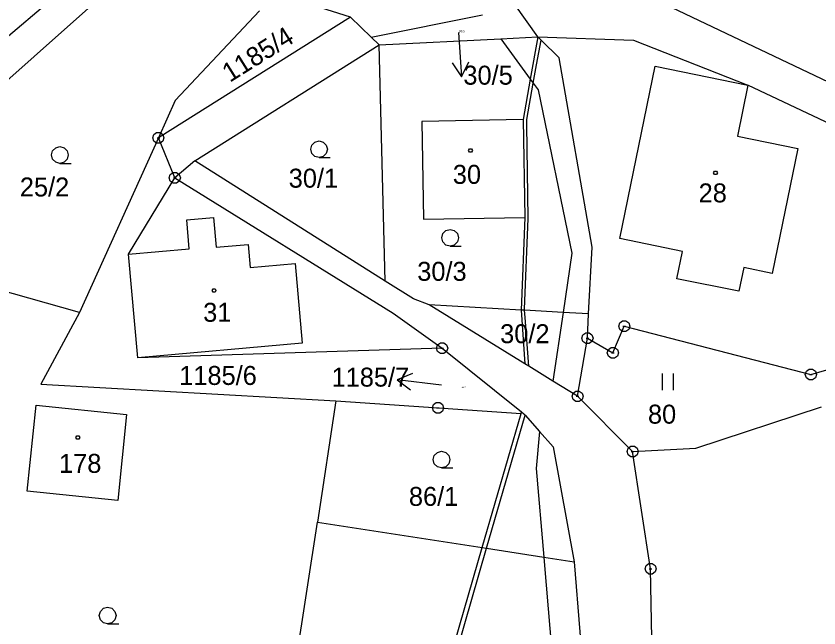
# Model space of a CAD drawing. Extents: x -694465 to -690527, y -983694 to -978978.
# Drawn here: x -691805.9 to -691734, y -981111.8 to -981057 of the extents above; entities that cross this region are included whole.
import ezdxf

# ---------------------------------------------------------------- set-up
doc = ezdxf.new("R2010")
doc.units = 0
for name, color, linetype in [('Vrstva 1', 7, 'Continuous'), ('Vrstva 16', 7, 'Continuous'), ('Vrstva 18', 7, 'Continuous'), ('Vrstva 19', 7, 'Continuous'), ('Vrstva 24', 7, 'Continuous'), ('Vrstva 25', 7, 'Continuous'), ('Vrstva 29', 7, 'Continuous')]:
    doc.layers.add(name, color=color, linetype=linetype)

msp = doc.modelspace()

# ---------------------------------------------------------------- linework, layer by layer
at = {"layer": 'Vrstva 1'}
for points in [[(-691811.06, -981062.57), (-691798.78, -981052.13)], [(-691749.02, -981055.3), (-691722.7, -981067.85)], [(-691809.71, -981065.43), (-691798.87, -981055.81)], [(-691775.94, -981057.1), (-691779.14, -981056.09)], [(-691759.15, -981058.87), (-691761.21, -981055.95)], [(-691784.08, -981056.52), (-691791.64, -981064.58)], [(-691775.94, -981057.1), (-691793.14, -981067.91)], [(-691774.08, -981058.89), (-691775.94, -981057.1)], [(-691774.08, -981058.89), (-691764.11, -981056.9)], [(-691773.35, -981059.59), (-691774.08, -981058.89)], [(-691762.444, -981059.037), (-691759.15, -981058.87)], [(-691759.15, -981058.87), (-691759.82, -981062.662)], [(-691758.852, -981059.159), (-691759.15, -981058.87)], [(-691759.15, -981058.87), (-691750.586, -981059.153), (-691740.34, -981063.19)], [(-691789.88, -981069.97), (-691773.35, -981059.59)], [(-691773.35, -981059.59), (-691762.444, -981059.037)], [(-691772.82, -981080.75), (-691773.35, -981059.59)], [(-691762.444, -981059.037), (-691759.82, -981062.662)], [(-691759.567, -981063.012), (-691759.276, -981061.362), (-691758.852, -981059.159)], [(-691757.23, -981060.73), (-691758.852, -981059.159)], [(-691754.28, -981077.71), (-691757.23, -981060.73)], [(-691751.79, -981076.95), (-691748.64, -981061.5)], [(-691748.64, -981061.5), (-691740.34, -981063.19)], [(-691759.82, -981062.662), (-691760.46, -981066.28)], [(-691760.341, -981083.367), (-691760.351, -981083.258), (-691760.024, -981075.152), (-691760.141, -981066.757), (-691760.141, -981066.268), (-691759.567, -981063.012)], [(-691759.82, -981062.662), (-691759.567, -981063.012)], [(-691759.567, -981063.012), (-691759.128, -981063.618), (-691756.087, -981078.241), (-691756.881, -981083.567)], [(-691740.34, -981063.19), (-691741.27, -981067.77)], [(-691720.58, -981072.5), (-691740.34, -981063.19)], [(-691791.64, -981064.58), (-691793.14, -981067.91)], [(-691760.46, -981066.28), (-691769.55, -981066.44)], [(-691769.55, -981066.44), (-691769.4, -981075.21)], [(-691760.46, -981066.28), (-691760.31, -981075.06)], [(-691793.14, -981067.91), (-691800.2, -981083.56)], [(-691791.67, -981071.49), (-691793.14, -981067.91)], [(-691741.27, -981067.77), (-691735.85, -981068.87)], [(-691735.85, -981068.87), (-691738.14, -981080.06)], [(-691789.88, -981069.97), (-691791.67, -981071.49)], [(-691772.82, -981080.75), (-691789.88, -981069.97)], [(-691795.81, -981078.33), (-691791.67, -981071.49)], [(-691791.67, -981071.49), (-691772.09, -981083.63)], [(-691790.6, -981075.25), (-691788.19, -981075.04)], [(-691790.37, -981077.85), (-691790.6, -981075.25)], [(-691788.19, -981075.04), (-691787.95, -981077.72)], [(-691769.4, -981075.21), (-691760.31, -981075.06)], [(-691760.31, -981075.06), (-691760.63, -981083.35)], [(-691746.18, -981078.1), (-691751.79, -981076.95)], [(-691787.95, -981077.72), (-691785.1, -981077.47)], [(-691785.1, -981077.47), (-691784.92, -981079.55)], [(-691795.81, -981078.33), (-691790.37, -981077.85)], [(-691794.99, -981087.62), (-691795.81, -981078.33)], [(-691754.59, -981083.7), (-691754.28, -981077.71)], [(-691746.68, -981080.54), (-691746.18, -981078.1)], [(-691784.92, -981079.55), (-691780.89, -981079.19)], [(-691780.89, -981079.19), (-691780.26, -981086.32)], [(-691740.7, -981079.54), (-691741.13, -981081.67)], [(-691738.14, -981080.06), (-691740.7, -981079.54)], [(-691741.13, -981081.67), (-691746.68, -981080.54)], [(-691800.2, -981083.56), (-691810.69, -981080.6)], [(-691770.29, -981082.35), (-691772.82, -981080.75)], [(-691768.89, -981082.88), (-691770.29, -981082.35)], [(-691760.644, -981083.349), (-691768.89, -981082.88)], [(-691760.303, -981088.17), (-691768.89, -981082.88)], [(-691760.63, -981083.35), (-691760.644, -981083.349)], [(-691760.341, -981083.367), (-691760.63, -981083.35)], [(-691760.63, -981083.35), (-691760.303, -981088.17)], [(-691756.881, -981083.567), (-691760.341, -981083.367)], [(-691759.946, -981088.39), (-691760.281, -981084.031), (-691760.341, -981083.367)], [(-691800.2, -981083.56), (-691803.68, -981089.99)], [(-691772.09, -981083.63), (-691767.72, -981086.76)], [(-691756.881, -981083.567), (-691757.797, -981089.714)], [(-691754.59, -981083.7), (-691756.881, -981083.567)], [(-691754.7, -981085.86), (-691754.59, -981083.7)], [(-691752.42, -981087.19), (-691751.4, -981084.8)], [(-691751.4, -981084.8), (-691734.68, -981089.13)], [(-691780.26, -981086.32), (-691794.99, -981087.62)], [(-691755.58, -981091.08), (-691754.7, -981085.86)], [(-691754.7, -981085.86), (-691752.42, -981087.19)], [(-691767.72, -981086.76), (-691794.99, -981087.62)], [(-691767.72, -981086.76), (-691760.604, -981092.478)], [(-691734.68, -981089.13), (-691728.24, -981087.23)], [(-691759.946, -981088.39), (-691760.303, -981088.17)], [(-691757.797, -981089.714), (-691759.946, -981088.39)], [(-691755.58, -981091.08), (-691757.797, -981089.714)], [(-691803.68, -981089.99), (-691777.23, -981091.48)], [(-691750.65, -981096.03), (-691755.58, -981091.08)], [(-691795.98, -981092.7), (-691796.76, -981100.42), (-691804.88, -981099.59), (-691804.1, -981091.88), (-691795.98, -981092.7)], [(-691777.23, -981091.48), (-691778.89, -981102.35)], [(-691777.23, -981091.48), (-691760.649, -981092.632)], [(-691745, -981095.74), (-691733.74, -981092.03)], [(-691764.116, -981104.637), (-691760.649, -981092.632)], [(-691763.729, -981104.697), (-691760.291, -981092.763)], [(-691760.649, -981092.632), (-691760.604, -981092.478)], [(-691760.604, -981092.478), (-691760.39, -981092.65)], [(-691760.39, -981092.65), (-691760.291, -981092.763)], [(-691760.291, -981092.763), (-691758.992, -981094.235)], [(-691758.992, -981094.235), (-691759.293, -981097.547), (-691758.599, -981105.491)], [(-691758.992, -981094.235), (-691757.77, -981095.62)], [(-691757.77, -981095.62), (-691755.89, -981105.91)], [(-691750.65, -981096.03), (-691745, -981095.74)], [(-691749.04, -981106.53), (-691750.65, -981096.03)], [(-691782.7, -981127.16), (-691778.89, -981102.35)], [(-691778.89, -981102.35), (-691764.116, -981104.637)], [(-691774.787, -981141.503), (-691774.694, -981141.261), (-691764.116, -981104.637)], [(-691774.384, -981141.53), (-691774.205, -981141.06), (-691763.729, -981104.697)], [(-691764.116, -981104.637), (-691763.729, -981104.697)], [(-691763.729, -981104.697), (-691758.599, -981105.491)], [(-691758.599, -981105.491), (-691758.532, -981106.253), (-691757.433, -981119.299), (-691758.447, -981131.555), (-691769.175, -981140.007), (-691769.882, -981141.537)], [(-691758.599, -981105.491), (-691755.89, -981105.91)], [(-691755.89, -981105.91), (-691754.87, -981118.45)], [(-691748.82, -981119), (-691749.04, -981106.53)]]:
    msp.add_lwpolyline(points, dxfattribs=at)
at = {"layer": 'Vrstva 24'}
for points in [[(-691792.986, -981067.434), (-691792.736, -981067.616), (-691792.64, -981067.91), (-691792.736, -981068.204), (-691792.986, -981068.386), (-691793.294, -981068.386), (-691793.544, -981068.204), (-691793.64, -981067.91), (-691793.544, -981067.616), (-691793.294, -981067.434)], [(-691791.516, -981071.014), (-691791.266, -981071.196), (-691791.17, -981071.49), (-691791.266, -981071.784), (-691791.516, -981071.966), (-691791.824, -981071.966), (-691792.074, -981071.784), (-691792.17, -981071.49), (-691792.074, -981071.196), (-691791.824, -981071.014)], [(-691751.246, -981084.324), (-691750.996, -981084.506), (-691750.9, -981084.8), (-691750.996, -981085.094), (-691751.246, -981085.276), (-691751.554, -981085.276), (-691751.804, -981085.094), (-691751.9, -981084.8), (-691751.804, -981084.506), (-691751.554, -981084.324)], [(-691754.546, -981085.384), (-691754.296, -981085.566), (-691754.2, -981085.86), (-691754.296, -981086.154), (-691754.546, -981086.336), (-691754.854, -981086.336), (-691755.104, -981086.154), (-691755.2, -981085.86), (-691755.104, -981085.566), (-691754.854, -981085.384)], [(-691767.566, -981086.284), (-691767.316, -981086.466), (-691767.22, -981086.76), (-691767.316, -981087.054), (-691767.566, -981087.236), (-691767.874, -981087.236), (-691768.124, -981087.054), (-691768.22, -981086.76), (-691768.124, -981086.466), (-691767.874, -981086.284)], [(-691752.266, -981086.714), (-691752.016, -981086.896), (-691751.92, -981087.19), (-691752.016, -981087.484), (-691752.266, -981087.666), (-691752.574, -981087.666), (-691752.824, -981087.484), (-691752.92, -981087.19), (-691752.824, -981086.896), (-691752.574, -981086.714)], [(-691734.526, -981088.654), (-691734.276, -981088.836), (-691734.18, -981089.13), (-691734.276, -981089.424), (-691734.526, -981089.606), (-691734.834, -981089.606), (-691735.084, -981089.424), (-691735.18, -981089.13), (-691735.084, -981088.836), (-691734.834, -981088.654)], [(-691755.426, -981090.604), (-691755.176, -981090.786), (-691755.08, -981091.08), (-691755.176, -981091.374), (-691755.426, -981091.556), (-691755.734, -981091.556), (-691755.984, -981091.374), (-691756.08, -981091.08), (-691755.984, -981090.786), (-691755.734, -981090.604)], [(-691767.936, -981091.634), (-691767.686, -981091.816), (-691767.59, -981092.11), (-691767.686, -981092.404), (-691767.936, -981092.586), (-691768.244, -981092.586), (-691768.494, -981092.404), (-691768.59, -981092.11), (-691768.494, -981091.816), (-691768.244, -981091.634)], [(-691750.496, -981095.554), (-691750.246, -981095.736), (-691750.15, -981096.03), (-691750.246, -981096.324), (-691750.496, -981096.506), (-691750.804, -981096.506), (-691751.054, -981096.324), (-691751.15, -981096.03), (-691751.054, -981095.736), (-691750.804, -981095.554)], [(-691748.886, -981106.054), (-691748.636, -981106.236), (-691748.54, -981106.53), (-691748.636, -981106.824), (-691748.886, -981107.006), (-691749.194, -981107.006), (-691749.444, -981106.824), (-691749.54, -981106.53), (-691749.444, -981106.236), (-691749.194, -981106.054)]]:
    msp.add_lwpolyline(points, close=True, dxfattribs=at)
for points in [[(-691793.259, -981067.91), (-691793.02, -981067.91)], [(-691791.789, -981071.49), (-691791.55, -981071.49)], [(-691751.519, -981084.8), (-691751.28, -981084.8)], [(-691754.819, -981085.86), (-691754.58, -981085.86)], [(-691767.839, -981086.76), (-691767.6, -981086.76)], [(-691752.539, -981087.19), (-691752.3, -981087.19)], [(-691734.799, -981089.13), (-691734.56, -981089.13)], [(-691755.699, -981091.08), (-691755.46, -981091.08)], [(-691768.209, -981092.11), (-691767.97, -981092.11)], [(-691750.769, -981096.03), (-691750.53, -981096.03)], [(-691749.159, -981106.53), (-691748.92, -981106.53)]]:
    msp.add_lwpolyline(points, dxfattribs=at)
at = {"layer": 'Vrstva 25'}
for points in [[(-691778.74, -981069.69), (-691779.115, -981069.589), (-691779.389, -981069.315), (-691779.49, -981068.94), (-691779.389, -981068.565), (-691779.115, -981068.291), (-691778.74, -981068.19), (-691778.365, -981068.291), (-691778.091, -981068.565), (-691777.99, -981068.94), (-691778.091, -981069.315), (-691778.365, -981069.589), (-691778.74, -981069.69), (-691777.74, -981069.691)], [(-691801.96, -981070.2), (-691802.335, -981070.099), (-691802.609, -981069.825), (-691802.71, -981069.45), (-691802.609, -981069.075), (-691802.335, -981068.801), (-691801.96, -981068.7), (-691801.585, -981068.801), (-691801.311, -981069.075), (-691801.21, -981069.45), (-691801.311, -981069.825), (-691801.585, -981070.099), (-691801.96, -981070.2), (-691800.96, -981070.201)], [(-691767, -981077.62), (-691767.375, -981077.519), (-691767.649, -981077.245), (-691767.75, -981076.87), (-691767.649, -981076.495), (-691767.375, -981076.221), (-691767, -981076.12), (-691766.625, -981076.221), (-691766.351, -981076.495), (-691766.25, -981076.87), (-691766.351, -981077.245), (-691766.625, -981077.519), (-691767, -981077.62), (-691766, -981077.621)], [(-691747.99, -981089.04), (-691747.99, -981090.54)], [(-691746.99, -981090.54), (-691746.99, -981089.04)], [(-691767.77, -981097.5), (-691768.145, -981097.399), (-691768.419, -981097.125), (-691768.52, -981096.75), (-691768.419, -981096.375), (-691768.145, -981096.101), (-691767.77, -981096), (-691767.395, -981096.101), (-691767.121, -981096.375), (-691767.02, -981096.75), (-691767.121, -981097.125), (-691767.395, -981097.399), (-691767.77, -981097.5), (-691766.77, -981097.501)], [(-691797.68, -981111.48), (-691798.055, -981111.379), (-691798.329, -981111.105), (-691798.43, -981110.73), (-691798.329, -981110.355), (-691798.055, -981110.081), (-691797.68, -981109.98), (-691797.305, -981110.081), (-691797.031, -981110.355), (-691796.93, -981110.73), (-691797.031, -981111.105), (-691797.305, -981111.379), (-691797.68, -981111.48), (-691796.68, -981111.481)]]:
    msp.add_lwpolyline(points, dxfattribs=at)
for points in [[(-691765.093, -981068.908), (-691765.005, -981069.06), (-691765.093, -981069.212), (-691765.267, -981069.212), (-691765.355, -981069.06), (-691765.267, -981068.908)], [(-691743.133, -981070.898), (-691743.045, -981071.05), (-691743.133, -981071.202), (-691743.307, -981071.202), (-691743.395, -981071.05), (-691743.307, -981070.898)], [(-691788.063, -981081.438), (-691787.975, -981081.59), (-691788.063, -981081.742), (-691788.237, -981081.742), (-691788.325, -981081.59), (-691788.237, -981081.438)], [(-691800.273, -981094.618), (-691800.185, -981094.77), (-691800.273, -981094.922), (-691800.447, -981094.922), (-691800.535, -981094.77), (-691800.447, -981094.618)]]:
    msp.add_lwpolyline(points, close=True, dxfattribs=at)
at = {"layer": 'Vrstva 29'}
for points in [[(-691766.26, -981058.46), (-691765.983, -981062.45), (-691765.325, -981061.101)], [(-691766.821, -981061.206), (-691765.983, -981062.45)], [(-691770.361, -981089.023), (-691771.741, -981089.612)], [(-691767.77, -981090.09), (-691771.741, -981089.612), (-691770.54, -981090.512)]]:
    msp.add_lwpolyline(points, dxfattribs=at)

# ---------------------------------------------------------------- texts
at = {"layer": 'Vrstva 16'}
for s, p in [('30/5', (-691765.813, -981063.15)), ('1185/7', (-691777.621, -981090.21))]:
    msp.add_text(s, height=1.7, dxfattribs=at).set_placement(p)
at = {"layer": 'Vrstva 18'}
msp.add_text('1185/4', height=1.7, rotation=32.08564, dxfattribs=at).set_placement((-691786.735, -981062.989))
for s, height, p in [('30/5', 0.2, (-691766.232, -981058.45)), ('30/1', 1.7, (-691781.46, -981072.38)), ('25/2', 1.7, (-691805.548, -981073.17)), ('30/3', 1.7, (-691769.945, -981080.73)), ('30/2', 1.7, (-691762.521, -981086.32)), ('1185/6', 1.7, (-691791.27, -981090.06)), ('1185/7', 0.1, (-691765.984, -981090.33)), ('80', 1.7, (-691749.278, -981093.53)), ('86/1', 1.7, (-691770.693, -981100.9))]:
    msp.add_text(s, height=height, dxfattribs=at).set_placement(p)
at = {"layer": 'Vrstva 19'}
for s, p in [('30', (-691766.759, -981072.04)), ('28', (-691744.739, -981073.7)), ('31', (-691789.124, -981084.4)), ('178', (-691802.036, -981097.94))]:
    msp.add_text(s, height=1.7, dxfattribs=at).set_placement(p)

doc.saveas('drawing.dxf')
